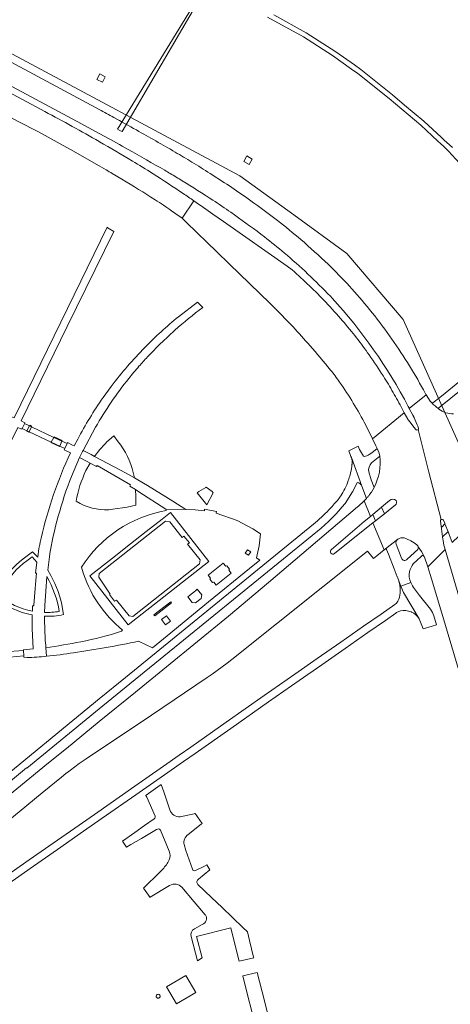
# Model space of a CAD drawing. Extents: x 148869 to 161638, y 453607 to 469810.
# Tile 534 of 656: x 155975 to 156112, y 463734 to 464049. Entities that reach past the tile are written whole.
import ezdxf
from ezdxf.lldxf.tags import DXFTag

# ---------------------------------------------------------------- set-up
doc = ezdxf.new("R2010")
doc.units = 0
for name, color, linetype, lineweight in [('B-OI-RI-PERSLEIDING-G-niet meenemen', 190, 'RI-PERS', 18), ('B-RO-VH-VERHARDING_ASFALT-GV', 251, 'CONTINUOUS', 18), ('B-RO-VH-VERHARDING_BEDRIJFSVLOERPLAAT-GV', 251, 'CONTINUOUS', 18), ('B-RO-VH-VERHARDING_GRASBETONSTEEN-GV', 251, 'CONTINUOUS', 18), ('B-RO-VH-VERHARDING_OPEN-GV', 251, 'CONTINUOUS', 18), ('B-RO-VH-VERHARDING_STRAATBAKSTEEN-GV', 251, 'CONTINUOUS', 18), ('B-RO-VH-VERHARDING_TEGEL_RUBBER-GV', 251, 'CONTINUOUS', 18)]:
    doc.layers.add(name, color=color, linetype=linetype, lineweight=lineweight)
tags = doc.linetypes.add('RI-PERS', pattern='A,7,-2,["P",Standard,S=1.8,R=0,X=-0.5,Y=-0.9],-2,7,-2,[102,NLCS.SHX,S=1,R=180,X=0,Y=0],-2', length=22).pattern_tags.tags
tags[6] = DXFTag(74, 10)

msp = doc.modelspace()

# ---------------------------------------------------------------- linework, layer by layer
at = {"layer": 'B-OI-RI-PERSLEIDING-G-niet meenemen'}
for p, q in [((155883.7, 464085.6), (156045.1, 463999.2)), ((156046.45, 464080.38), (156005.88, 464014.19)), ((156046.45, 464080.38), (156007.34, 464013.44)), ((156006.61, 464013.81), (156005.88, 464014.19)), ((156006.61, 464013.81), (156007.34, 464013.44)), ((156045.1, 463999.2), (156062.3, 463986.7)), ((156062.3, 463986.7), (156079.3, 463974.4)), ((156079.3, 463974.4), (156097.4, 463953.2)), ((156097.4, 463953.2), (156118.7, 463905.6))]:
    msp.add_line(p, q, dxfattribs=at)
at = {"layer": 'B-RO-VH-VERHARDING_ASFALT-GV', "flags": 128}
for points in [[(155982.58, 464019.85), (155928.59, 464048.81), (155909.33, 464059.15), (155857.62, 464085.55), (155857.44, 464085.64), (155830.84, 464099.19)], [(156000, 464020.48), (155997.44, 464021.86), (155944.73, 464050.15), (155932.43, 464056.73), (155862.35, 464094.25), (155861.77, 464094.57), (155858.69, 464088.24), (155861.77, 464086.94), (155929.48, 464050.64), (155994.29, 464015.89), (156000, 464012.83), (156001.79, 464011.86)], [(155903.49, 464054.55), (155904.42, 464054.13), (155912.47, 464049.85), (155920.52, 464045.55), (155922.63, 464044.42), (155925.66, 464042.78), (155937.69, 464036.32), (155954.99, 464027.03), (155956.61, 464026.16), (155969.18, 464019.3), (155974.07, 464016.67), (155980.52, 464013.3), (155984.57, 464011.14), (155987.5, 464009.54), (155990.84, 464007.67), (156000, 464002.44), (156002.24, 464001.14)], [(156053.88, 464050.09), (156065.41, 464043.72), (156074.78, 464037.75), (156080.85, 464033.45), (156082.8, 464032.07), (156092.91, 464024.05), (156102.98, 464015.48), (156108.51, 464010.35), (156109.39, 464009.54), (156110.23, 464008.76), (156111.93, 464007.18), (156121.28, 463996.91)], [(156113.11, 464008.29), (156111.38, 464009.89), (156110.49, 464010.72), (156109.64, 464011.51), (156103.99, 464016.75), (156097.78, 464021.93), (156093.92, 464025.21), (156083.8, 464033.35), (156081.79, 464034.76), (156075.77, 464038.98), (156066.29, 464045.06), (156055.9, 464050.77)], [(156000.1, 464010.17), (156000.05, 464010.19), (156000, 464010.22)], [(156004.2, 464000), (156007.28, 463998.16)], [(156017.26, 463999.9), (156017.1, 464000)], [(156040.15, 463997.05), (156035.55, 464000)], [(156046.83, 463992.51), (156046.3, 463992.89)], [(156025.14, 463986.69), (156026.58, 463985.68), (156030.34, 463991.25)], [(156030.34, 463991.25), (156026.58, 463985.68), (156027.99, 463984.3), (156034.61, 463977.85), (156037.56, 463974.97), (156041.7, 463970.94), (156054.62, 463958.46), (156055.09, 463958.02)], [(156061.85, 463969.11), (156061.76, 463969.14), (156060.21, 463970.34), (156039.85, 463984.59), (156036.39, 463987.01)], [(156042.16, 463987.56), (156043.39, 463986.7)], [(155939.91, 463849.65), (155943.11, 463856.13), (155952.88, 463875.76), (155964.46, 463899.38), (155973.93, 463918.65), (155974.92, 463918.2), (155975.14, 463918.2), (155975.31, 463918.19), (155975.36, 463918.29), (155976.07, 463919.81), (155976.1, 463919.9), (155976.22, 463920.16), (155974.97, 463920.78), (155989.71, 463950.94), (156004.65, 463981.41), (156002.92, 463982.52), (156002.53, 463982.77), (155987.72, 463952.37), (155972.74, 463921.75), (155964.71, 463924.73), (155954.93, 463928.16), (155954.75, 463927.81), (155953.87, 463925.99), (155954.65, 463925.72)], [(156074.04, 463960.66), (156074.57, 463960.09)], [(156033.15, 463957.07), (156032.86, 463957.36), (156031.45, 463958.8), (156025.36, 463954.08)], [(156019.79, 463945.61), (156020.19, 463945.99), (156024.26, 463949.81)], [(156108.77, 463924.91), (156116.47, 463931.16), (156116.47, 463931.16), (156115.47, 463933.45), (156110.8, 463929.66), (156109.07, 463928.26), (156106.88, 463926.48), (156106.69, 463926.44), (156106.62, 463926.42)], [(156003.84, 463931.81), (156001.23, 463928.19)], [(156099.01, 463925.4), (156099.29, 463924.87), (156099.32, 463924.8), (156099.33, 463924.79), (156099.33, 463924.7), (156104.71, 463929.05), (156104.63, 463929.19), (156103.89, 463930.65)], [(156108.78, 463924.58), (156108.18, 463925.03), (156107.56, 463925.55), (156107.02, 463926.04), (156106.62, 463926.42), (156106.52, 463926.52), (156106.5, 463926.55), (156106.2, 463926.83), (156106.2, 463926.84), (156106.01, 463927.08), (156104.71, 463929.05), (156099.33, 463924.7), (156100.42, 463922.62), (156100.63, 463922.22), (156100.65, 463922.17), (156100.66, 463922.17), (156100.85, 463921.82), (156100.85, 463921.81), (156100.88, 463921.71), (156101.86, 463919.46), (156102.06, 463919.01), (156102.3, 463918.45)], [(156106.62, 463926.42), (156107.02, 463926.04), (156107.56, 463925.55), (156108.18, 463925.03), (156108.78, 463924.58)], [(156085.39, 463919.41), (156087.51, 463915), (156097.73, 463923.33), (156097.6, 463923.56), (156097.59, 463923.58), (156097.07, 463924.58)], [(156101.4, 463917.97), (156101.11, 463918.31), (156101.06, 463918.43), (156100.92, 463918.61), (156099.48, 463920.43), (156099.03, 463921.02), (156099.03, 463921.03), (156099, 463921.1), (156098.86, 463921.35), (156097.73, 463923.33), (156087.51, 463915), (156088.63, 463912.8), (156089.05, 463911.91), (156089.36, 463911.19), (156089.63, 463910.46), (156089.91, 463909.45)], [(156108.83, 463924.54), (156108.81, 463924.55), (156108.78, 463924.58)], [(155991.11, 463902.9), (155993.72, 463909.04), (155994.62, 463910.91), (155994.82, 463911.28), (155998.82, 463918.7)], [(156109.53, 463889.13), (156105.61, 463904.36), (156102.14, 463917.95), (156102.12, 463917.93)], [(156102.14, 463917.95), (156105.61, 463904.36), (156109.53, 463889.13)], [(155993.11, 463914.9), (155991.97, 463912.73), (155991.46, 463912.98), (155989.87, 463913.78), (155989.7, 463913.51), (155988.97, 463911.91), (155988.83, 463911.48), (155989.21, 463911.3), (155990.83, 463910.53)], [(156084.92, 463909.32), (156084.62, 463909.42), (156083.35, 463911.62), (156082.96, 463912.61), (156079.92, 463911.16), (156080.64, 463909.36), (156080.77, 463909.02), (156084.16, 463899.82), (156085.63, 463895.91), (156085.77, 463896.06), (156085.9, 463896.22), (156086.04, 463896.38), (156086.17, 463896.54), (156086.3, 463896.7), (156086.43, 463896.86)], [(156087.24, 463907.3), (156089.91, 463909.45), (156089.63, 463910.46), (156089.36, 463911.19), (156089.05, 463911.91), (156087.33, 463910.52), (156086.51, 463909.94)], [(156084.16, 463899.82), (156080.77, 463909.02)], [(156081, 463906.86), (156080.97, 463906.76)], [(156087.2, 463897.94), (156088.02, 463899.46), (156087.12, 463901.85), (156086.32, 463904.41)], [(156078.77, 463894.32), (156081.15, 463898.02), (156081.16, 463898.04), (156081.2, 463898.12), (156082.62, 463901.02)], [(156088.02, 463899.46), (156087.2, 463897.94)], [(156110.27, 463888.9), (156110.68, 463887.95), (156110.69, 463887.93), (156110.71, 463887.85), (156110.7, 463887.76), (156111.86, 463885.03), (156111.86, 463885.02), (156112.11, 463884.41), (156112.11, 463884.4), (156112.12, 463884.37), (156113.06, 463881.8), (156123.42, 463891.57), (156122.96, 463892.98), (156122.47, 463894.69), (156122.12, 463895.7), (156121.1, 463898.51), (156121.1, 463898.53), (156120.96, 463899)], [(156074.36, 463879.54), (156084.9, 463888.47), (156086.85, 463890.14), (156084.91, 463895.12), (156084.21, 463894.47), (156083.55, 463893.92), (156082.96, 463893.38), (156082.78, 463893.22), (156054.24, 463869), (156041.41, 463858.19), (156011.62, 463833.9), (156000, 463824.42), (155989.55, 463815.86), (155983.81, 463811.24), (155970.64, 463800.48), (155957.53, 463789.75)], [(156086.43, 463896.86), (156086.3, 463896.7), (156086.17, 463896.54), (156086.04, 463896.38), (156085.9, 463896.22), (156085.77, 463896.06), (156085.63, 463895.91), (156084.91, 463895.12), (156086.85, 463890.14), (156087.64, 463890.79)], [(156087.64, 463890.79), (156090.44, 463893.16), (156092.96, 463895.3)], [(156051.68, 463884.54), (156049.18, 463886.22), (156044.16, 463888.88), (156037.42, 463891.2), (156037.54, 463891.69), (156033.78, 463892.42), (156033.7, 463891.93), (156030.76, 463892.22), (156027.78, 463892.35), (156021.39, 463892.49), (156021.49, 463892)], [(156094.89, 463893.82), (156091.34, 463890.98), (156088.48, 463888.71), (156087.67, 463888.06), (156091.23, 463879.43), (156091.67, 463879.74), (156095.64, 463882.87)], [(156068.69, 463887.68), (156008.38, 463838.57), (156000, 463831.74), (155964.33, 463802.44), (155961.33, 463800.01), (155957.55, 463796.98)], [(155957.6, 463780.08), (155957.81, 463780.59), (155967.49, 463789.97), (155981.74, 463801.59), (155987.94, 463806.64), (155989.34, 463807.76), (155990.76, 463808.85), (155992.19, 463809.92), (155993.64, 463810.97), (155995.83, 463812.51), (156016.73, 463826.54), (156034.62, 463838.56), (156036.23, 463839.67), (156037.83, 463840.8), (156039.4, 463841.96), (156040.97, 463843.13), (156042.52, 463844.33), (156085.9, 463878.99), (156087.85, 463876.69), (156088.91, 463877.54), (156091.23, 463879.43), (156087.67, 463888.06), (156085.66, 463886.47), (156075.34, 463878.22)], [(156104.16, 463877.15), (156105.29, 463874.04), (156110.77, 463879.55), (156110.58, 463880.29), (156110.43, 463880.97), (156110.16, 463882.39), (156110.09, 463882.88), (156109.98, 463883.62), (156109.48, 463887.03), (156109.31, 463888.64)], [(156111.86, 463885.03), (156110.7, 463887.76), (156110.68, 463887.69), (156110.64, 463887.62), (156109.97, 463886.91)], [(155932.46, 463775.72), (155934.42, 463773.38), (155936.22, 463774.65), (155936.6, 463774.92), (155933.87, 463778.25), (155935.32, 463779.32), (155954.12, 463791.29), (155967.87, 463802.2), (155967.68, 463802.19), (155976.77, 463809.58), (155976.84, 463809.5), (156000, 463828.54), (156009.8, 463836.52), (156069.87, 463885.38)], [(156109.48, 463887.03), (156109.98, 463883.62)], [(156109.98, 463883.62), (156111.51, 463885.1)], [(155981.43, 463883.23), (155981.14, 463881.9), (155980.99, 463881.18), (155980.71, 463879.87), (155980.34, 463877.06), (155978.63, 463878.8), (155975.65, 463876.59)], [(156095.64, 463882.87), (156091.67, 463879.74)], [(156098.26, 463883.05), (156099.78, 463882.38), (156100.86, 463881.73), (156101.77, 463881.03)], [(156092.01, 463879.6), (156092.62, 463878.06), (156094.49, 463873.37), (156095.49, 463870.78), (156095.51, 463870.75), (156095.67, 463870.32), (156096.66, 463867.82), (156099.83, 463869.03)], [(156096.87, 463876.82), (156095.11, 463881.21)], [(156102.04, 463879.54), (156098.67, 463876.44)], [(156119.5, 463849.98), (156110.77, 463879.55), (156105.29, 463874.04), (156106.45, 463870.18), (156109.75, 463859.12), (156114.93, 463841.57)], [(155976.85, 463875.97), (155978.53, 463877.18), (155980.07, 463875.46), (155979.58, 463871.96), (155979.97, 463871.93), (155979.73, 463869.67), (155979.49, 463867.1), (155979.08, 463861.75), (155979.07, 463861.5), (155978.9, 463861.5), (155978.65, 463861.51), (155978.61, 463859.81)], [(155984.52, 463871.22), (155983.5, 463872.92), (155983.94, 463876.3), (155984.05, 463877.18), (155984.07, 463877.28)], [(156012.63, 463850.19), (156017.1, 463848.1), (156021.8, 463851.91), (156035, 463862.77), (156048.19, 463873.49), (156051.42, 463876.17), (156050.38, 463876.93)], [(156100.6, 463874.98), (156100.96, 463875.35), (156101.39, 463875.72), (156103.44, 463877.64)], [(155994.29, 463873.85), (155994.5, 463873.14)], [(155982.52, 463859.42), (155982.6, 463861.57), (155982.88, 463866.16), (155983.26, 463870.88)], [(156102.49, 463857.3), (156097.47, 463865.78), (156096.66, 463867.82), (156095.67, 463870.32)], [(156106.1, 463860.43), (156102.6, 463864.86), (156100.65, 463867.33), (156100.39, 463867.88), (156099.83, 463869.03), (156096.66, 463867.82), (156097.47, 463865.78), (156102.49, 463857.3), (156103.76, 463854.1), (156106.63, 463855.01), (156108.06, 463855.46), (156107.17, 463858.28)], [(156094.67, 463861.94), (156090.32, 463858.86), (156084.68, 463854.95), (156077.41, 463849.87), (156069.86, 463844.61), (156062.69, 463839.6), (156052.88, 463832.74), (156040.72, 463824.24), (156029.3, 463816.26), (156025.64, 463813.7), (156020.57, 463810.16), (156010.36, 463803.03), (155999.53, 463795.46), (155993.56, 463791.29), (155985.23, 463785.46), (155977.58, 463780.12), (155968.91, 463774.06), (155960.9, 463768.46), (155952.46, 463762.56), (155944.23, 463756.8), (155940, 463753.75), (155941.36, 463751.7)], [(155988.54, 463858.69), (155988.3, 463860.59)], [(156099.92, 463859.59), (156100.07, 463859.53)], [(155943.78, 463753.47), (155945.64, 463754.8), (155953.87, 463760.56), (155962.31, 463766.45), (155970.31, 463772.05), (155978.98, 463778.11), (155986.64, 463783.45), (155994.96, 463789.28), (156000.93, 463793.46), (156011.76, 463801.02), (156021.98, 463808.15), (156027.04, 463811.69), (156030.7, 463814.25), (156042.12, 463822.23), (156054.28, 463830.73), (156064.09, 463837.59), (156071.26, 463842.6), (156078.81, 463847.86), (156086.08, 463852.93), (156091.72, 463856.85), (156095.05, 463859.19)], [(155977.47, 463858.82), (155978.58, 463858.6), (155978.55, 463854.98), (155978.55, 463854.31), (155978.55, 463854.29), (155978.85, 463847.71), (155975.74, 463847.39), (155975.71, 463847.24), (155975.83, 463845.44), (155975.91, 463845.04), (155976.88, 463844.91)], [(155982.56, 463854.36), (155982.54, 463855.14)], [(156007.51, 463853.73), (156007.1, 463853.4)], [(155982.92, 463848.11), (155983.12, 463845.35)], [(155983.12, 463845.35), (155982.92, 463848.11)]]:
    msp.add_lwpolyline(points, dxfattribs=at)
at = {"layer": 'B-RO-VH-VERHARDING_ASFALT-GV'}
for points in [[(156004.7, 464017.93, 0.002091), (156000, 464020.48)], [(155991.38, 464015.08, 0.00429), (155982.58, 464019.85)], [(156011.91, 464013.93, 0.002873), (156004.7, 464017.93)], [(156000, 464010.22, 0.004437), (155991.38, 464015.08)], [(156024.35, 464006.84, 0.003006), (156011.91, 464013.93)], [(156001.79, 464011.86, -0.003205), (156009.24, 464007.73)], [(156010.62, 464003.99, 0.004372), (156000.1, 464010.17)], [(156009.24, 464007.73, -0.003347), (156020.98, 464001.02)], [(156029.68, 464003.66, 0.006937), (156024.35, 464006.84)], [(156017.1, 464000, 0.006714), (156010.62, 464003.99)], [(156035.55, 464000, 0.003768), (156029.68, 464003.66)], [(156002.24, 464001.14, -0.003172), (156004.2, 464000)], [(156007.28, 463998.16, -0.005354), (156017.9, 463991.57)], [(156026.91, 463993.58, 0.006685), (156017.26, 463999.9)], [(156020.98, 464001.02, -0.002449), (156022.73, 464000)], [(156022.73, 464000, -0.005125), (156026.63, 463997.65)], [(156026.63, 463997.65, -0.00672), (156036.39, 463991.45)], [(156046.3, 463992.89, 0.009013), (156040.15, 463997.05)], [(156030.34, 463991.25, 0.002412), (156026.91, 463993.58)], [(156057.11, 463984.91, 0.010277), (156046.83, 463992.51)], [(156017.9, 463991.57, -0.009972), (156023.32, 463987.97)], [(156036.39, 463987.01, 0.004197), (156030.34, 463991.25)], [(156036.39, 463991.45, -0.007336), (156042.16, 463987.56)], [(156023.32, 463987.97, -0.004122), (156025.14, 463986.69)], [(156043.39, 463986.7, -0.009368), (156052.92, 463979.7)], [(156064.61, 463978.8, 0.013364), (156057.11, 463984.91)], [(156052.92, 463979.7, -0.013531), (156059.3, 463974.56)], [(156073.31, 463970.9, 0.013437), (156064.61, 463978.8)], [(156059.3, 463974.56, -0.012995), (156066.86, 463967.8)], [(156080.14, 463963.93, 0.016082), (156073.31, 463970.9)], [(156067.34, 463964.04, 0.011372), (156061.85, 463969.11)], [(156066.86, 463967.8, -0.013116), (156074.04, 463960.66)], [(156072.6, 463958.73, 0.011359), (156067.34, 463964.04)], [(156086.59, 463956.45, 0.015997), (156080.14, 463963.93)], [(156024.26, 463949.81, -0.01896), (156033.15, 463957.07)], [(156055.09, 463958.02, -0.006168), (156062.08, 463950.91)], [(156077.96, 463952.8, 0.011245), (156072.6, 463958.73)], [(156074.57, 463960.09, -0.064525), (156099.01, 463925.4)], [(156025.36, 463954.08, 0.027394), (156014.6, 463944.25)], [(156093.02, 463947.97, 0.014888), (156086.59, 463956.45)], [(156062.08, 463950.91, -0.007498), (156067.44, 463944.93)], [(156082.42, 463947.36, 0.012937), (156077.96, 463952.8)], [(156098.71, 463939.47, 0.014942), (156093.02, 463947.97)], [(156015.45, 463941.23, -0.013294), (156019.79, 463945.61)], [(156067.44, 463944.93, -0.007702), (156074.09, 463937.04)], [(156086.45, 463941.88, 0.012941), (156082.42, 463947.36)], [(156014.6, 463944.25, 0.015363), (156009.08, 463938.25)], [(156091.02, 463935.04, 0.010862), (156086.45, 463941.88)], [(156009.08, 463938.25, 0.015671), (156003.84, 463931.81)], [(156009.48, 463934.34, -0.010871), (156012.75, 463938.25)], [(156012.75, 463938.25, -0.008567), (156015.45, 463941.23)], [(156103.89, 463930.65, 0.015075), (156098.71, 463939.47)], [(156074.09, 463937.04, -0.016214), (156077.01, 463933.17)], [(156094.15, 463929.88, 0.010698), (156091.02, 463935.04)], [(155998.82, 463918.7, -0.040536), (156009.48, 463934.34)], [(156077.01, 463933.17, -0.014696), (156081.4, 463926.42)], [(156097.07, 463924.58, 0.010366), (156094.15, 463929.88)], [(156001.23, 463928.19, 0.027885), (155993.11, 463914.9)], [(156081.4, 463926.42, -0.014671), (156085.39, 463919.41)], [(156108.78, 463924.58, -0.384594), (156108.77, 463924.91)], [(156111.04, 463923.37, -0.08694), (156108.83, 463924.54)], [(156113.51, 463923.01, -0.086878), (156111.04, 463923.37)], [(156101.76, 463917.83, -0.162555), (156101.4, 463917.97)], [(156102.12, 463917.93, -0.165622), (156101.76, 463917.83)], [(156102.3, 463918.16, -0.147913), (156102.14, 463917.95)], [(156102.3, 463918.45, -0.162618), (156102.3, 463918.16)], [(155990.83, 463910.53, 0.054662), (155981.43, 463883.23)], [(156086.51, 463909.94, -0.086647), (156084.92, 463909.32)], [(156080.97, 463906.76, -0.029634), (156080.53, 463904.15)], [(156080.77, 463909.02, -0.101937), (156081, 463906.86)], [(156086.32, 463904.41, -0.244054), (156087.24, 463907.3)], [(156089.91, 463909.45, -0.154714), (156088.02, 463899.46)], [(156080.38, 463903.55, -0.022401), (156079.79, 463901.62)], [(156080.53, 463904.15, -0.005061), (156080.38, 463903.55)], [(155984.07, 463877.28, -0.054504), (155991.11, 463902.9)], [(156079.79, 463901.62, -0.028687), (156078.68, 463899)], [(156082.62, 463901.02, -0.275891), (156084.16, 463899.82)], [(156078.68, 463899, -0.031234), (156077.36, 463896.7)], [(156086.43, 463896.86, 0.017851), (156087.2, 463897.94)], [(156087.2, 463897.94, -0.017851), (156086.43, 463896.86)], [(156069.87, 463885.38, 0.052236), (156078.77, 463894.32)], [(156076.3, 463895.28, -0.0137), (156073.56, 463892.26)], [(156077.36, 463896.7, -0.030996), (156076.3, 463895.28)], [(156092.96, 463895.3, -0.363056), (156095.1, 463895.23)], [(156095.1, 463895.23, -0.402464), (156094.89, 463893.82)], [(156021.49, 463892, 0.2131), (155994.29, 463873.85)], [(156073.56, 463892.26, -0.013746), (156071.18, 463889.9)], [(156071.18, 463889.9, -0.013758), (156068.69, 463887.68)], [(156109.31, 463888.64, -0.292546), (156109.53, 463889.13)], [(156109.53, 463889.13, -0.471778), (156110.27, 463888.9)], [(156050.38, 463876.93, 0.047425), (156051.68, 463884.54)], [(156109.97, 463886.91, -0.645786), (156109.48, 463887.03)], [(156111.51, 463885.1, -0.416769), (156111.86, 463885.03)], [(156095.11, 463881.21, -0.305672), (156095.64, 463882.87)], [(156095.64, 463882.87, -0.085082), (156096.07, 463883.11)], [(156096.07, 463883.11, -0.210906), (156098.26, 463883.05)], [(156075.34, 463878.22, -0.93399), (156074.36, 463879.54)], [(156091.67, 463879.74, -0.42662), (156092.01, 463879.6)], [(156101.77, 463881.03, -0.19503), (156102.21, 463880.37)], [(156102.21, 463880.37, -0.213146), (156102.04, 463879.54)], [(156102.21, 463880.37, -0.057455), (156104, 463877.43)], [(156104, 463877.43, 0.057455), (156102.21, 463880.37)], [(155975.65, 463876.59, 0.104575), (155967.89, 463867.62)], [(155968.96, 463866.95, -0.109152), (155976.85, 463875.97)], [(156098.67, 463876.44, -0.639846), (156096.87, 463876.82)], [(156103.44, 463877.64, -0.232595), (156104, 463877.43)], [(156104, 463877.43, -0.121285), (156104.16, 463877.15)], [(155994.5, 463873.14, 0.149147), (156007.51, 463853.73)], [(156099.83, 463869.03, -0.186868), (156099.38, 463872.48)], [(156099.38, 463872.48, -0.091069), (156100.6, 463874.98)], [(155983.26, 463870.88, -0.088569), (155987.21, 463859.69)], [(155988.3, 463860.59, 0.07976), (155984.52, 463871.22)], [(156095.67, 463870.32, -0.038586), (156096.18, 463868.56)], [(156096.18, 463868.56, -0.032261), (156096.39, 463867.05)], [(156096.39, 463867.05, -0.067132), (156096.23, 463864.28)], [(155978.61, 463859.81, -0.128606), (155967.85, 463864.9)], [(155968.18, 463863.06, 0.100129), (155977.47, 463858.82)], [(156096.23, 463864.28, -0.175745), (156094.67, 463861.94)], [(155987.21, 463859.69, -0.046089), (155982.52, 463859.42)], [(156095.05, 463859.19, -0.026978), (156095.49, 463859.46)], [(156095.49, 463859.46, -0.057887), (156096.55, 463859.9)], [(156096.55, 463859.9, -0.134267), (156099.92, 463859.59)], [(156100.07, 463859.53, -0.14389), (156102.49, 463857.3)], [(156107.17, 463858.28, 0.099537), (156106.1, 463860.43)], [(155982.51, 463858.18, 0.066474), (155988.54, 463858.69)], [(155982.54, 463855.14, -0.006593), (155982.51, 463858.18)], [(155982.92, 463848.11, -0.013121), (155982.56, 463854.36)], [(156007.1, 463853.4, -0.034766), (155994.09, 463849.99)], [(155994.09, 463849.99, -0.015028), (155982.92, 463848.11)], [(155991.77, 463846.48, 0.01836), (156012.63, 463850.19)], [(155976.88, 463844.91, 0.012968), (155983.12, 463845.35)], [(155983.12, 463845.35, 0.018036), (155991.77, 463846.48)]]:
    msp.add_lwpolyline(points, format="xyb", dxfattribs=at)
at = {"layer": 'B-RO-VH-VERHARDING_ASFALT-GV', "flags": 128}
for points in [[(155976.87, 463917.58), (155977.66, 463919.17), (155976.1, 463919.9), (155976.07, 463919.81), (155975.36, 463918.29)], [(155988.07, 463914.28), (155985.5, 463915.48), (155978.27, 463918.88), (155977.66, 463919.17), (155976.87, 463917.58), (155977.54, 463917.27), (155984.63, 463913.94), (155987.37, 463912.66)], [(155988.07, 463914.28), (155987.37, 463912.66), (155988.97, 463911.91), (155989.7, 463913.51)], [(155997.41, 463909.95), (155994.82, 463911.28), (155994.62, 463910.91), (155993.72, 463909.04), (155995.97, 463907.83), (155997.1, 463907.22), (155999.09, 463906.17), (155999.3, 463906.5), (156010.03, 463900.24), (156009.83, 463899.89), (156011.58, 463898.77), (156012.74, 463898.03), (156021.39, 463892.49), (156027.78, 463892.35), (156023.62, 463895.01), (156015.44, 463900.04), (156012.33, 463901.87), (156011.32, 463902.46), (156009.55, 463903.48), (156006.84, 463904.98), (155998.52, 463909.38)], [(156035.16, 463875.71), (156009.29, 463855.4), (155996.97, 463871.09), (156004.27, 463876.81), (156010.01, 463881.33), (156015.02, 463885.27), (156020.14, 463889.26), (156022.89, 463891.41)], [(156090.44, 463893.16), (156087.64, 463890.79), (156088.48, 463888.71), (156091.34, 463890.98)], [(156022.64, 463888.41), (156021.19, 463888.63), (156000.03, 463871.84), (155999.86, 463870.65), (156003.56, 463865.29), (156003.3, 463865.09), (156004.95, 463862.96), (156005.52, 463863.36), (156009.56, 463858.28), (156010.75, 463858.14), (156032.14, 463874.96), (156032.29, 463876.2), (156028.32, 463881.21), (156028.88, 463881.64), (156027.16, 463883.8), (156026.59, 463883.45)], [(156048.54, 463878.76), (156047.82, 463877.72), (156046.78, 463878.41), (156047.5, 463879.48)], [(156035.63, 463870.41), (156034.86, 463871.38), (156039.71, 463875.17), (156040.52, 463874.19), (156040.91, 463874.34), (156041.77, 463873.27), (156041.53, 463872.91), (156042.3, 463871.93), (156037.45, 463868.16), (156036.67, 463869.12), (156036.27, 463868.98), (156035.39, 463870.05)], [(156035.63, 463870.41), (156035.39, 463870.05), (156036.27, 463868.98), (156036.67, 463869.12), (156037.45, 463868.16), (156042.3, 463871.93), (156041.53, 463872.91), (156041.77, 463873.27), (156040.91, 463874.34), (156040.52, 463874.19), (156039.71, 463875.17), (156034.86, 463871.38)], [(156032.67, 463863.84), (156030.9, 463862.43), (156029.76, 463862.56), (156028.34, 463864.35), (156028.94, 463864.79), (156030.89, 463866.32), (156031.43, 463866.84), (156032.83, 463865.04)], [(156032.67, 463863.84), (156032.83, 463865.04), (156031.43, 463866.84), (156030.89, 463866.32), (156028.94, 463864.79), (156028.34, 463864.35), (156029.76, 463862.56), (156030.9, 463862.43)], [(156017.82, 463858.26), (156017.54, 463858.6), (156022.93, 463862.82), (156023.17, 463862.48)], [(156022.86, 463856.61), (156021.28, 463855.38), (156019.93, 463857.11), (156021.51, 463858.35)], [(155969.64, 463846.74), (155969.37, 463846.72), (155963.59, 463846.2), (155960.87, 463845.97), (155960.72, 463845.96), (155960.86, 463844.15), (155962.17, 463844.27), (155963.69, 463844.41), (155963.97, 463844.43), (155969.57, 463844.9), (155971.34, 463845.05), (155975.83, 463845.44), (155975.71, 463847.24)], [(156047.08, 463738.58), (156047.1, 463738.58), (156053.83, 463712.37), (156058.29, 463713.49), (156052.91, 463734.97), (156050.65, 463744.09), (156045.98, 463743.02)]]:
    msp.add_lwpolyline(points, close=True, dxfattribs=at)
at = {"layer": 'B-RO-VH-VERHARDING_BEDRIJFSVLOERPLAAT-GV', "flags": 128}
for points in [[(156001.93, 464030.98), (156000.17, 464031.89), (155999.26, 464030.13), (156001.02, 464029.22)], [(156048.01, 464002.87), (156049.04, 464004.57), (156047.33, 464005.6), (156046.31, 464003.89)]]:
    msp.add_lwpolyline(points, close=True, dxfattribs=at)
at = {"layer": 'B-RO-VH-VERHARDING_GRASBETONSTEEN-GV', "flags": 128}
msp.add_lwpolyline([(155977.46, 463917.11), (155977.54, 463917.27), (155978.27, 463918.88), (155978.36, 463919.09), (155977.75, 463919.35), (155977.66, 463919.17), (155976.87, 463917.58), (155976.82, 463917.47)], close=True, dxfattribs=at)
at = {"layer": 'B-RO-VH-VERHARDING_OPEN-GV', "flags": 128}
msp.add_lwpolyline([(155984.63, 463913.94), (155984.55, 463913.8), (155987.34, 463912.58), (155987.37, 463912.66), (155988.07, 463914.28), (155988.13, 463914.43), (155985.58, 463915.62), (155985.5, 463915.48)], close=True, dxfattribs=at)
at = {"layer": 'B-RO-VH-VERHARDING_STRAATBAKSTEEN-GV', "flags": 128}
msp.add_lwpolyline([(156034.27, 463899.52), (156034.21, 463899.43), (156031.87, 463898.11), (156031.42, 463897.68), (156034.48, 463893.87), (156036.51, 463897.7), (156036.18, 463898.13)], close=True, dxfattribs=at)
for points in [[(156022.65, 463796.2), (156020.68, 463801.9), (156019.88, 463804.31), (156018.73, 463803.5), (156015, 463800.91), (156014.9, 463800.85), (156014.96, 463800.76), (156015.21, 463800.21), (156017.91, 463794.14)], [(156017.64, 463793.32), (156014.55, 463791.14), (156011.45, 463788.94), (156007.42, 463786.1), (156008.76, 463784.18), (156010.09, 463785.01), (156013.54, 463787.01), (156018.35, 463789.85)], [(156028.45, 463788.21), (156032.66, 463791.54), (156032.95, 463791.76), (156030.74, 463794.96), (156030.66, 463794.91), (156030.62, 463794.96), (156030.42, 463794.91), (156025.94, 463793.95)], [(156019.68, 463789.6), (156022.45, 463782.91)], [(156029.87, 463777.11), (156027.79, 463783.18), (156027.2, 463785.06)], [(156031.81, 463773.92), (156035.42, 463776.97), (156034.48, 463778.52), (156033.7, 463778.14), (156030.83, 463776.75)], [(156020.37, 463777.18), (156019.06, 463775.84), (156014.5, 463771.34), (156014.24, 463771.09), (156016.32, 463768.12), (156016.38, 463768.17), (156022.56, 463771.91)], [(156026.47, 463771.38), (156030.43, 463766.73), (156033.98, 463762.54), (156034.01, 463762.5)], [(156029.51, 463755.62), (156031.47, 463747.75), (156032.95, 463748.74), (156031.21, 463755.56), (156042.18, 463758.37), (156043.56, 463752.69), (156044.8, 463747.74), (156049.49, 463748.78), (156049.43, 463749.02), (156048.13, 463754.3), (156047.45, 463757.08), (156045.96, 463758.52), (156039.37, 463764.84), (156035.98, 463768.12), (156031.64, 463772.3)], [(156033.01, 463759.42), (156030.49, 463758.04)]]:
    msp.add_lwpolyline(points, dxfattribs=at)
at = {"layer": 'B-RO-VH-VERHARDING_STRAATBAKSTEEN-GV'}
for points in [[(156017.91, 463794.14, -0.349707), (156017.64, 463793.32)], [(156025.94, 463793.95, -0.369653), (156022.65, 463796.2)], [(156018.35, 463789.85, -0.458577), (156019.68, 463789.6)], [(156027.2, 463785.06, -0.288706), (156028.45, 463788.21)], [(156022.45, 463782.91, -0.178122), (156022.45, 463780.13)], [(156022.45, 463780.13, -0.073835), (156020.37, 463777.18)], [(156030.83, 463776.75, -0.507185), (156029.87, 463777.11)], [(156022.56, 463771.91, -0.360705), (156026.47, 463771.38)], [(156031.64, 463772.3, -0.5499), (156031.81, 463773.92)], [(156034.01, 463762.5, -0.498288), (156033.01, 463759.42)], [(156030.49, 463758.04, 0.393547), (156029.51, 463755.62)]]:
    msp.add_lwpolyline(points, format="xyb", dxfattribs=at)
at = {"layer": 'B-RO-VH-VERHARDING_TEGEL_RUBBER-GV'}
for points in [[(156003.12, 463914.6, 0.04459), (155998.52, 463909.38)], [(156010.91, 463904.18, 0.106543), (156006.12, 463914.06)], [(155995.75, 463904.82, 0.068353), (155992.61, 463895.01)], [(155993.94, 463894.26, 0.153753), (156004.4, 463892.42)], [(156019.55, 463736.49, 1.001515), (156018.23, 463736.49)], [(156018.23, 463736.49, 1), (156019.55, 463736.49)]]:
    msp.add_lwpolyline(points, format="xyb", dxfattribs=at)
at = {"layer": 'B-RO-VH-VERHARDING_TEGEL_RUBBER-GV', "flags": 128}
for points in [[(156006.12, 463914.06), (156004.64, 463915.98), (156003.12, 463914.6)], [(156004.4, 463892.42), (156008.93, 463893.11), (156011.7, 463893.76), (156011.76, 463896.49), (156011.58, 463898.77), (156009.83, 463899.89), (156010.03, 463900.24), (155999.3, 463906.5), (155999.09, 463906.17), (155997.1, 463907.22), (155995.75, 463904.82)], [(155998.52, 463909.38), (156006.84, 463904.98), (156009.55, 463903.48), (156011.32, 463902.46)], [(156011.32, 463902.46), (156010.91, 463904.18)], [(155992.61, 463895.01), (155993.94, 463894.26)]]:
    msp.add_lwpolyline(points, dxfattribs=at)
msp.add_lwpolyline([(156021.53, 463739.43), (156024.71, 463734.02), (156030.94, 463737.68), (156027.76, 463743.09)], close=True, dxfattribs=at)

doc.saveas('drawing.dxf')
